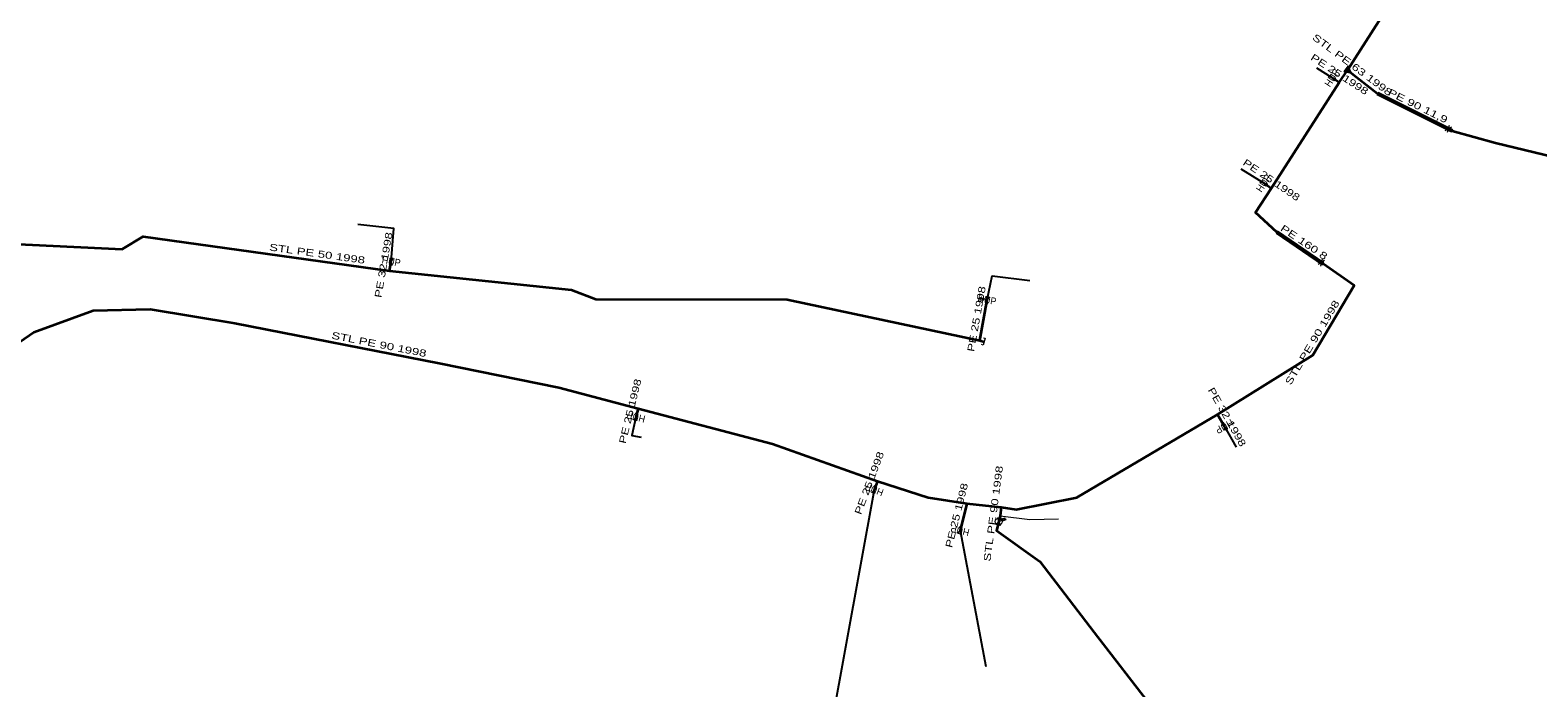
# Model space of a CAD drawing. Extents: x -737484 to -734496, y -1033882 to -1030666.
# Drawn here: x -736088.9 to -735874.4, y -1031997.2 to -1031903.6 of the extents above; entities that cross this region are included whole.
import ezdxf
from ezdxf.enums import TextEntityAlignment as Align

# ---------------------------------------------------------------- set-up
doc = ezdxf.new("R2010")
doc.units = 0
doc.header["$LTSCALE"] = 0.4
for name, color, linetype, lineweight in [('1', 7, 'Continuous', 13), ('18', 7, 'Continuous', 60), ('22', 7, 'Continuous', 25), ('5', 7, 'Continuous', 35), ('7', 7, 'Continuous', 35)]:
    doc.layers.add(name, color=color, linetype=linetype, lineweight=lineweight)
doc.layers.add('2', color=7, linetype='Continuous')

msp = doc.modelspace()

# ---------------------------------------------------------------- linework, layer by layer
at = {"layer": '1'}
for p, q in [((-735886.674, -1031917.378), (-735887.605, -1031917.919)), ((-735886.989, -1031917.131), (-735887.29, -1031918.166)), ((-735904.723, -1031936.383), (-735905.634, -1031936.956)), ((-735905.046, -1031936.147), (-735905.311, -1031937.192)), ((-735953.312, -1031941.816), (-735953.656, -1031941.755)), ((-735952.759, -1031941.99), (-735953.251, -1031941.903)), ((-735951.087, -1031973.57), (-735950.623, -1031973.382)), ((-735950.525, -1031973.424), (-735950.201, -1031973.293))]:
    msp.add_line(p, q, dxfattribs=at)
for points in [[(-735904.176, -1031910.262), (-735903.958, -1031909.926), (-735903.337, -1031910.807), (-735903.119, -1031910.471)], [(-735901.383, -1031908.665), (-735901.998, -1031909.453), (-735900.902, -1031909.674)], [(-735901.82, -1031909.387), (-735901.079, -1031909.536), (-735901.404, -1031908.854)], [(-735901.255, -1031909.399), (-735901.425, -1031909.043), (-735901.642, -1031909.321)], [(-735913.904, -1031925.254), (-735913.68, -1031924.922), (-735913.075, -1031925.813), (-735912.851, -1031925.481)], [(-736037.66, -1031935.979), (-736037.266, -1031936.049), (-736037.833, -1031936.964), (-736037.439, -1031937.034)], [(-735953.743, -1031941.816), (-735953.769, -1031941.964), (-735953.277, -1031942.05), (-735953.251, -1031941.903)], [(-735953.743, -1031941.816), (-735953.717, -1031941.668), (-735953.225, -1031941.755), (-735953.251, -1031941.903)], [(-735953.699, -1031941.786), (-735953.686, -1031941.712), (-735953.268, -1031941.786), (-735953.281, -1031941.86)], [(-735952.869, -1031941.461), (-735952.475, -1031941.531), (-735953.042, -1031942.446), (-735952.648, -1031942.516)], [(-736002.653, -1031959.212), (-736003.042, -1031959.115), (-736002.411, -1031958.242), (-736002.8, -1031958.145)], [(-735918.555, -1031960.352), (-735918.902, -1031960.552), (-735919.055, -1031959.485), (-735919.402, -1031959.685)], [(-735968.8, -1031969.566), (-735969.173, -1031969.423), (-735968.442, -1031968.632), (-735968.815, -1031968.489)], [(-735956.524, -1031975.373), (-735956.913, -1031975.276), (-735956.282, -1031974.403), (-735956.671, -1031974.306)], [(-735950.9, -1031974.12), (-735951.487, -1031973.995), (-735950.692, -1031973.142), (-735951.279, -1031973.017)], [(-735950.159, -1031973.195), (-735950.216, -1031973.056), (-735950.679, -1031973.243), (-735950.623, -1031973.382)], [(-735950.159, -1031973.195), (-735950.103, -1031973.334), (-735950.567, -1031973.521), (-735950.623, -1031973.382)], [(-735950.181, -1031973.243), (-735950.153, -1031973.313), (-735950.547, -1031973.472), (-735950.575, -1031973.403)]]:
    msp.add_lwpolyline(points, close=True, dxfattribs=at)
for points in [[(-735953.282, -1031947.392), (-735953.04, -1031947.457), (-735953.299, -1031948.422), (-735953.54, -1031948.358)], [(-735950.91, -1031972.74), (-735946.647, -1031973.256), (-735942.606, -1031973.193)]]:
    msp.add_lwpolyline(points, dxfattribs=at)
msp.add_circle((-735951.0903, -1031973.5688), 0.5, dxfattribs=at)
at = {"layer": '18'}
for p, q in [((-735897.209, -1031912.609), (-735886.549, -1031917.91)), ((-735911.509, -1031932.359), (-735904.899, -1031936.859))]:
    msp.add_line(p, q, dxfattribs=at)
at = {"layer": '22'}
for p, q in [((-735903.648, -1031910.368), (-735905.838, -1031908.971)), ((-735913.378, -1031925.368), (-735916.59, -1031923.387)), ((-735918.979, -1031960.019), (-735917.319, -1031962.982)), ((-735968.808, -1031969.028), (-735977.725, -1032017.729)), ((-735956.599, -1031974.84), (-735952.914, -1031994.2))]:
    msp.add_line(p, q, dxfattribs=at)
for points in [[(-736037.55, -1031936.508), (-736037.18, -1031931.811), (-736042.279, -1031931.244)], [(-735952.76, -1031941.989), (-735952.032, -1031938.573), (-735946.69, -1031939.221)], [(-736002.728, -1031958.68), (-736003.317, -1031961.284), (-736001.982, -1031961.527)]]:
    msp.add_lwpolyline(points, dxfattribs=at)
at = {"layer": '5'}
msp.add_line((-735901.44, -1031909.26), (-735901.297, -1031909.367), dxfattribs=at)
for points in [[(-735901.44, -1031909.26), (-735886.25, -1031885.41), (-735876.77, -1031864.1), (-735876.13, -1031862.57)], [(-735950.75, -1031971.53), (-735948.63, -1031971.84), (-735939.97, -1031970.15), (-735919.96, -1031958.3), (-735906.39, -1031949.88), (-735900.49, -1031939.93), (-735904.9, -1031936.86), (-735905.18, -1031936.67), (-735911.51, -1031932.36), (-735914.54, -1031929.53), (-735912.3, -1031926.1), (-735902.63, -1031911.03), (-735901.44, -1031909.26)], [(-735901.297, -1031909.367), (-735897.21, -1031912.61), (-735887.14, -1031917.65), (-735886.55, -1031917.91), (-735880.41, -1031919.6), (-735857.2, -1031925.23), (-735851.09, -1031927.09), (-735829.2, -1031932.21)], [(-736135.26, -1031938.35), (-736133.74, -1031929.22), (-736133.24, -1031928.69), (-736132.05, -1031928.68), (-736110.5, -1031932.8), (-736104.36, -1031933.38), (-736075.85, -1031934.75), (-736072.87, -1031932.95), (-736037.78, -1031937.85), (-736011.91, -1031940.55), (-736008.42, -1031941.89), (-735981.22, -1031941.92), (-735953.8, -1031947.77), (-735953.17, -1031947.94)], [(-736125.45, -1031941.86), (-736113.64, -1031950.46), (-736111.39, -1031950.73), (-736111.14, -1031950.76), (-736097.77, -1031951.99), (-736096.17, -1031952.01), (-736095.2, -1031951.23), (-736088.41, -1031946.59), (-736079.95, -1031943.49), (-736071.87, -1031943.31), (-736059.82, -1031945.31), (-736030.75, -1031951.02), (-736013.69, -1031954.45), (-736002.43, -1031957.48), (-735983.29, -1031962.49), (-735968.35, -1031967.81), (-735961.13, -1031970.11), (-735955.63, -1031971), (-735950.75, -1031971.53)], [(-735950.75, -1031971.53), (-735950.91, -1031972.74), (-735951.09, -1031973.569)], [(-735951.09, -1031973.569), (-735951.4, -1031974.81), (-735945.26, -1031979.23), (-735937.51, -1031989.38), (-735929.326, -1032000), (-735926.46, -1032003.72), (-735914.52, -1032017.62), (-735914.05, -1032018.15), (-735909.38, -1032023.72), (-735907.71, -1032025.68), (-735902.38, -1032032.27), (-735901.38, -1032033.8), (-735899.73, -1032037.83), (-735899.71, -1032038.45)]]:
    msp.add_lwpolyline(points, dxfattribs=at)
at = {"layer": '7'}
for p, q in [((-735902.63, -1031911.03), (-735903.648, -1031910.367)), ((-735912.3, -1031926.1), (-735913.378, -1031925.368)), ((-736037.78, -1031937.85), (-736037.55, -1031936.507)), ((-735953.8, -1031947.77), (-735952.759, -1031941.989)), ((-736002.43, -1031957.48), (-736002.727, -1031958.679)), ((-735919.96, -1031958.3), (-735918.979, -1031960.019)), ((-735968.35, -1031967.81), (-735968.808, -1031969.028)), ((-735955.63, -1031971), (-735956.598, -1031974.84))]:
    msp.add_line(p, q, dxfattribs=at)

# ---------------------------------------------------------------- texts
at = {"layer": '18', "width": 1.4}
for s, rotation, p in [('PE 90 11,9', 333.56, (-735891.6561, -1031914.8117)), ('PE 160 8', 325.753, (-735907.9224, -1031934.1952))]:
    msp.add_text(s, height=1, rotation=rotation, dxfattribs=at).set_placement(p, align=Align.CENTER)
at = {"layer": '2', "width": 0.95}
for rotation, p in [(57, (-735903.2281, -1031910.6388)), (56, (-735912.9631, -1031925.6471)), (350, (-736037.6363, -1031936.9994)), (350, (-735952.8453, -1031942.4814)), (166, (-736002.6055, -1031958.193)), (210, (-735919.2285, -1031959.5851)), (159, (-735968.6283, -1031968.5607)), (166, (-735956.4765, -1031974.354))]:
    msp.add_text('HUP', height=1, rotation=rotation, dxfattribs=at).set_placement(p, align=Align.CENTER)
at = {"layer": '5', "width": 1.4}
for s, rotation, p in [('STL PE 63 1998', 323.194, (-735901.0681, -1031908.9127)), ('STL PE 50 1998', 352.051, (-736048.1581, -1031935.8951)), ('STL PE 90 1998', 59.334, (-735906.0474, -1031948.3225)), ('STL PE 90 1998', 348.887, (-736039.3824, -1031948.8143)), ('STL PE 90 1998', 82.467, (-735951.3808, -1031972.4895))]:
    msp.add_text(s, height=1, rotation=rotation, dxfattribs=at).set_placement(p, align=Align.CENTER)
at = {"layer": '7', "width": 1.35}
for s, rotation, p in [('PE 25 1998', 326.925, (-735902.8659, -1031910.2789)), ('PE 25 1998', 325.822, (-735912.5579, -1031925.3199)), ('PE 32 1998', 80.282, (-736038.1569, -1031937.0939)), ('PE 25 1998', 79.792, (-735953.7715, -1031944.7901)), ('PE 25 1998', 76.088, (-736003.0631, -1031957.9587)), ('PE 32 1998', 299.713, (-735919.0346, -1031958.9107)), ('PE 25 1998', 69.392, (-735969.0471, -1031968.2425)), ('PE 25 1998', 75.851, (-735956.5979, -1031972.7972))]:
    msp.add_text(s, height=1, rotation=rotation, dxfattribs=at).set_placement(p, align=Align.CENTER)

doc.saveas('drawing.dxf')
